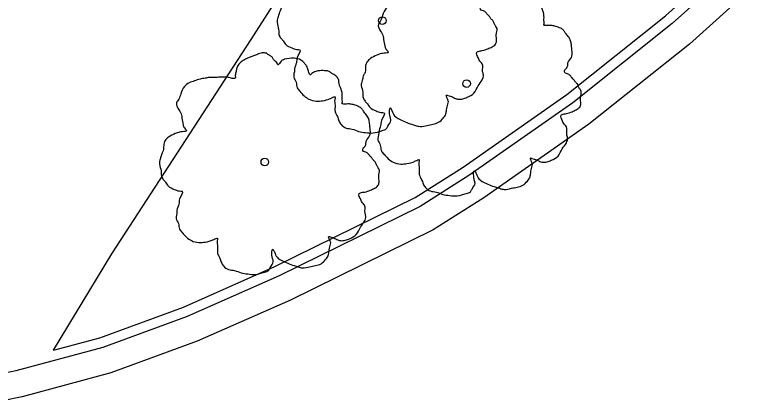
# Model space of a CAD drawing. Extents: x 2161152 to 2175754, y 602179 to 617749.
# Drawn here: x 2162182.34 to 2162219.5, y 604340.72 to 604359.99 of the extents above; entities that cross this region are included whole.
import ezdxf

# ---------------------------------------------------------------- set-up
doc = ezdxf.new("R2010")
doc.units = 0
for name, color, linetype in [('RD_EX_Conc_Curb', 7, 'Continuous'), ('RD_EX_Conc_Gutter', 7, 'Continuous'), ('RD_EX_Conc_Sidewalk', 7, 'Continuous'), ('RD_EX_VEG', 7, 'Continuous')]:
    doc.layers.add(name, color=color, linetype=linetype)

msp = doc.modelspace()

# ---------------------------------------------------------------- linework, layer by layer
at = {"layer": 'RD_EX_Conc_Curb'}
for points in [[(2162220.152, 604364.892), (2162217.564, 604362.042), (2162214.816, 604359.564), (2162209.911, 604355.654), (2162204.77, 604352.061), (2162202.357, 604350.533), (2162195.385, 604347.103), (2162190.845, 604345.094), (2162186.673, 604343.561), (2162182.381, 604342.402), (2162180.487, 604342.017)], [(2162184.242, 604343.422), (2162186.521, 604344.038), (2162190.658, 604345.558), (2162195.173, 604347.556), (2162202.112, 604350.97), (2162204.493, 604352.477), (2162209.612, 604356.055), (2162214.493, 604359.946), (2162217.21, 604362.397), (2162219.764, 604365.21)]]:
    msp.add_lwpolyline(points, dxfattribs=at)
at = {"layer": 'RD_EX_Conc_Gutter'}
msp.add_lwpolyline([(2162230.734, 604380.744), (2162231.841, 604380.024), (2162223.522, 604367.237), (2162221.174, 604364.054), (2162218.497, 604361.106), (2162215.671, 604358.557), (2162210.702, 604354.596), (2162205.502, 604350.961), (2162203.003, 604349.38), (2162195.944, 604345.906), (2162191.341, 604343.869), (2162187.074, 604342.302), (2162182.685, 604341.116), (2162180.734, 604340.72)], dxfattribs=at)
at = {"layer": 'RD_EX_Conc_Sidewalk'}
msp.add_lwpolyline([(2162184.242, 604343.422), (2162187.114, 604348.185), (2162193.999, 604358.778), (2162202.233, 604371.623), (2162207.363, 604379.424), (2162215.289, 604391.875), (2162222.165, 604387.473), (2162227.525, 604384.078), (2162232.46, 604380.96)], dxfattribs=at)
at = {"layer": 'RD_EX_VEG'}
for centre, radius in [((2162200.494, 604359.715), 0.188), ((2162200.484, 604359.701), 0.000075), ((2162204.655, 604356.604), 0.188), ((2162204.645, 604356.59), 0.000075), ((2162194.681, 604352.726), 0.188), ((2162194.672, 604352.712), 0.000075)]:
    msp.add_circle(centre, radius, dxfattribs=at)
for points in [[(2162200.592, 604365.09), (2162200.368, 604365.109), (2162200.124, 604365.034), (2162199.937, 604364.959), (2162199.768, 604364.903), (2162199.599, 604364.828), (2162199.374, 604364.697), (2162199.206, 604364.547), (2162199.112, 604364.359), (2162199.074, 604364.19), (2162199.037, 604363.984), (2162199.037, 604363.853), (2162198.943, 604363.834), (2162198.831, 604363.853), (2162198.643, 604363.909), (2162198.456, 604363.909), (2162198.268, 604363.909), (2162198.006, 604363.891), (2162197.744, 604363.891), (2162197.538, 604363.853), (2162197.294, 604363.816), (2162197.013, 604363.722), (2162196.75, 604363.628), (2162196.526, 604363.441), (2162196.338, 604363.085), (2162196.244, 604362.822), (2162196.132, 604362.635), (2162196.244, 604362.298), (2162196.376, 604362.035), (2162196.394, 604361.885), (2162196.451, 604361.567), (2162196.526, 604361.398), (2162196.619, 604361.248), (2162196.563, 604361.229), (2162196.282, 604361.192), (2162196.057, 604361.117), (2162195.738, 604360.948), (2162195.57, 604360.779), (2162195.495, 604360.536), (2162195.476, 604360.273), (2162195.401, 604360.124), (2162195.345, 604359.917), (2162195.326, 604359.861), (2162195.289, 604359.617), (2162195.364, 604359.28), (2162195.382, 604359.018), (2162195.476, 604358.849), (2162195.588, 604358.718), (2162195.72, 604358.53), (2162196.019, 604358.362), (2162196.263, 604358.287), (2162196.413, 604358.268), (2162196.282, 604357.893), (2162196.244, 604357.631), (2162196.151, 604357.331), (2162196.151, 604357.275), (2162196.113, 604356.919), (2162196.226, 604356.675), (2162196.282, 604356.394), (2162196.413, 604356.225), (2162196.619, 604356), (2162196.863, 604355.832), (2162197.238, 604355.738), (2162197.538, 604355.757), (2162197.969, 604355.888), (2162198.156, 604355.944), (2162198.137, 604355.813), (2162198.156, 604355.532), (2162198.156, 604355.213), (2162198.268, 604354.97), (2162198.343, 604354.763), (2162198.456, 604354.576), (2162198.7, 604354.407), (2162198.999, 604354.351), (2162199.318, 604354.239), (2162199.655, 604354.182), (2162200.03, 604354.164), (2162200.48, 604354.276), (2162200.686, 604354.37), (2162200.761, 604354.501), (2162200.911, 604354.782), (2162200.874, 604354.951), (2162200.892, 604355.401), (2162200.967, 604355.269), (2162201.099, 604355.007), (2162201.473, 604354.782), (2162201.773, 604354.651), (2162202.129, 604354.538), (2162202.354, 604354.482), (2162202.71, 604354.538), (2162202.991, 604354.595), (2162203.273, 604354.688), (2162203.497, 604354.895), (2162203.629, 604355.101), (2162203.666, 604355.307), (2162203.722, 604355.588), (2162203.76, 604355.719)], [(2162203.76, 604355.719), (2162203.704, 604355.85), (2162203.666, 604356.038), (2162203.722, 604356.019), (2162203.854, 604355.982), (2162204.06, 604355.888), (2162204.228, 604355.832), (2162204.472, 604355.85), (2162204.678, 604355.925), (2162205.016, 604356.132), (2162205.222, 604356.488), (2162205.428, 604356.787), (2162205.484, 604357.031), (2162205.447, 604357.2), (2162205.428, 604357.575), (2162205.278, 604357.762), (2162205.24, 604357.856), (2162205.165, 604358.156), (2162205.222, 604358.193), (2162205.428, 604358.231), (2162205.709, 604358.324), (2162205.915, 604358.418), (2162206.084, 604358.549), (2162206.14, 604358.718), (2162206.121, 604359.018), (2162206.159, 604359.318), (2162206.103, 604359.43), (2162206.028, 604359.542), (2162205.971, 604359.692), (2162205.859, 604359.805), (2162205.784, 604359.917), (2162205.709, 604359.992), (2162205.615, 604360.105), (2162205.484, 604360.198), (2162205.372, 604360.236), (2162205.334, 604360.348), (2162205.447, 604360.498), (2162205.484, 604360.573), (2162205.503, 604360.742), (2162205.672, 604361.004), (2162205.709, 604361.304), (2162205.672, 604361.623), (2162205.634, 604361.829), (2162205.522, 604362.035), (2162205.372, 604362.223), (2162205.278, 604362.354), (2162205.147, 604362.447), (2162204.903, 604362.541), (2162204.716, 604362.579), (2162204.453, 604362.579), (2162204.303, 604362.616), (2162204.322, 604362.654), (2162204.322, 604362.766), (2162204.322, 604362.972), (2162204.266, 604363.31), (2162204.153, 604363.684), (2162204.153, 604363.703), (2162204.078, 604363.891), (2162203.91, 604364.041), (2162203.779, 604364.115), (2162203.629, 604364.209), (2162203.441, 604364.228), (2162203.216, 604364.228), (2162203.01, 604364.19), (2162202.86, 604364.115), (2162202.729, 604364.022), (2162202.673, 604364.134), (2162202.598, 604364.359), (2162202.56, 604364.472), (2162202.448, 604364.603), (2162202.279, 604364.753), (2162201.942, 604364.846), (2162201.473, 604364.79), (2162201.248, 604364.64), (2162201.136, 604364.509), (2162201.099, 604364.603), (2162200.949, 604364.753), (2162200.874, 604364.884), (2162200.742, 604364.978), (2162200.63, 604365.053), (2162200.555, 604365.09)], [(2162204.754, 604361.979), (2162204.529, 604361.998), (2162204.285, 604361.923), (2162204.098, 604361.848), (2162203.929, 604361.792), (2162203.761, 604361.717), (2162203.536, 604361.586), (2162203.367, 604361.436), (2162203.273, 604361.248), (2162203.236, 604361.08), (2162203.198, 604360.873), (2162203.198, 604360.742), (2162203.105, 604360.723), (2162202.992, 604360.742), (2162202.805, 604360.798), (2162202.617, 604360.798), (2162202.43, 604360.798), (2162202.167, 604360.78), (2162201.905, 604360.78), (2162201.699, 604360.742), (2162201.455, 604360.705), (2162201.174, 604360.611), (2162200.912, 604360.517), (2162200.687, 604360.33), (2162200.499, 604359.974), (2162200.406, 604359.711), (2162200.293, 604359.524), (2162200.406, 604359.187), (2162200.537, 604358.924), (2162200.556, 604358.774), (2162200.612, 604358.456), (2162200.687, 604358.287), (2162200.781, 604358.137), (2162200.724, 604358.118), (2162200.443, 604358.081), (2162200.218, 604358.006), (2162199.9, 604357.837), (2162199.731, 604357.669), (2162199.656, 604357.425), (2162199.637, 604357.162), (2162199.562, 604357.013), (2162199.506, 604356.806), (2162199.487, 604356.75), (2162199.45, 604356.507), (2162199.525, 604356.169), (2162199.544, 604355.907), (2162199.637, 604355.738), (2162199.75, 604355.607), (2162199.881, 604355.42), (2162200.181, 604355.251), (2162200.424, 604355.176), (2162200.574, 604355.157), (2162200.443, 604354.782), (2162200.406, 604354.52), (2162200.312, 604354.22), (2162200.312, 604354.164), (2162200.275, 604353.808), (2162200.387, 604353.564), (2162200.443, 604353.283), (2162200.574, 604353.114), (2162200.781, 604352.889), (2162201.024, 604352.721), (2162201.399, 604352.627), (2162201.699, 604352.646), (2162202.13, 604352.777), (2162202.317, 604352.833), (2162202.299, 604352.702), (2162202.317, 604352.421), (2162202.317, 604352.102), (2162202.43, 604351.859), (2162202.505, 604351.652), (2162202.617, 604351.465), (2162202.861, 604351.296), (2162203.161, 604351.24), (2162203.479, 604351.128), (2162203.817, 604351.071), (2162204.192, 604351.053), (2162204.641, 604351.165), (2162204.848, 604351.259), (2162204.923, 604351.39), (2162205.072, 604351.671), (2162205.035, 604351.84), (2162205.054, 604352.29), (2162205.129, 604352.158), (2162205.26, 604351.896), (2162205.635, 604351.671), (2162205.935, 604351.54), (2162206.291, 604351.427), (2162206.516, 604351.371), (2162206.872, 604351.427), (2162207.153, 604351.484), (2162207.434, 604351.577), (2162207.659, 604351.784), (2162207.79, 604351.99), (2162207.828, 604352.196), (2162207.884, 604352.477), (2162207.921, 604352.608)], [(2162207.921, 604352.608), (2162207.865, 604352.739), (2162207.828, 604352.927), (2162207.884, 604352.908), (2162208.015, 604352.871), (2162208.221, 604352.777), (2162208.39, 604352.721), (2162208.633, 604352.739), (2162208.84, 604352.814), (2162209.177, 604353.021), (2162209.383, 604353.377), (2162209.589, 604353.677), (2162209.645, 604353.92), (2162209.608, 604354.089), (2162209.589, 604354.464), (2162209.439, 604354.651), (2162209.402, 604354.745), (2162209.327, 604355.045), (2162209.383, 604355.082), (2162209.589, 604355.12), (2162209.87, 604355.213), (2162210.077, 604355.307), (2162210.245, 604355.438), (2162210.301, 604355.607), (2162210.283, 604355.907), (2162210.32, 604356.207), (2162210.264, 604356.319), (2162210.189, 604356.432), (2162210.133, 604356.582), (2162210.02, 604356.694), (2162209.945, 604356.806), (2162209.87, 604356.881), (2162209.777, 604356.994), (2162209.645, 604357.088), (2162209.533, 604357.125), (2162209.496, 604357.237), (2162209.608, 604357.387), (2162209.645, 604357.462), (2162209.664, 604357.631), (2162209.833, 604357.893), (2162209.87, 604358.193), (2162209.833, 604358.512), (2162209.795, 604358.718), (2162209.683, 604358.924), (2162209.533, 604359.112), (2162209.439, 604359.243), (2162209.308, 604359.337), (2162209.064, 604359.43), (2162208.877, 604359.468), (2162208.615, 604359.468), (2162208.465, 604359.505), (2162208.483, 604359.543), (2162208.483, 604359.655), (2162208.483, 604359.861), (2162208.427, 604360.199), (2162208.315, 604360.574), (2162208.315, 604360.592), (2162208.24, 604360.78), (2162208.071, 604360.93), (2162207.94, 604361.005), (2162207.79, 604361.098), (2162207.603, 604361.117), (2162207.378, 604361.117), (2162207.172, 604361.08), (2162207.022, 604361.005), (2162206.89, 604360.911), (2162206.834, 604361.023), (2162206.759, 604361.248), (2162206.722, 604361.361), (2162206.609, 604361.492), (2162206.441, 604361.642), (2162206.103, 604361.735), (2162205.635, 604361.679), (2162205.41, 604361.529), (2162205.297, 604361.398), (2162205.26, 604361.492), (2162205.11, 604361.642), (2162205.035, 604361.773), (2162204.904, 604361.867), (2162204.791, 604361.942), (2162204.716, 604361.979)], [(2162194.78, 604358.102), (2162194.555, 604358.121), (2162194.311, 604358.046), (2162194.124, 604357.971), (2162193.955, 604357.914), (2162193.787, 604357.839), (2162193.562, 604357.708), (2162193.393, 604357.558), (2162193.299, 604357.371), (2162193.262, 604357.202), (2162193.224, 604356.996), (2162193.224, 604356.865), (2162193.131, 604356.846), (2162193.018, 604356.865), (2162192.831, 604356.921), (2162192.643, 604356.921), (2162192.456, 604356.921), (2162192.194, 604356.902), (2162191.931, 604356.902), (2162191.725, 604356.865), (2162191.481, 604356.827), (2162191.2, 604356.734), (2162190.938, 604356.64), (2162190.713, 604356.453), (2162190.526, 604356.096), (2162190.432, 604355.834), (2162190.319, 604355.647), (2162190.432, 604355.309), (2162190.563, 604355.047), (2162190.582, 604354.897), (2162190.638, 604354.578), (2162190.713, 604354.41), (2162190.807, 604354.26), (2162190.751, 604354.241), (2162190.469, 604354.204), (2162190.244, 604354.129), (2162189.926, 604353.96), (2162189.757, 604353.791), (2162189.682, 604353.548), (2162189.663, 604353.285), (2162189.589, 604353.135), (2162189.532, 604352.929), (2162189.514, 604352.873), (2162189.476, 604352.629), (2162189.551, 604352.292), (2162189.57, 604352.029), (2162189.663, 604351.861), (2162189.776, 604351.73), (2162189.907, 604351.542), (2162190.207, 604351.374), (2162190.451, 604351.299), (2162190.601, 604351.28), (2162190.469, 604350.905), (2162190.432, 604350.643), (2162190.338, 604350.343), (2162190.338, 604350.287), (2162190.301, 604349.93), (2162190.413, 604349.687), (2162190.469, 604349.406), (2162190.601, 604349.237), (2162190.807, 604349.012), (2162191.05, 604348.843), (2162191.425, 604348.75), (2162191.725, 604348.768), (2162192.156, 604348.9), (2162192.344, 604348.956), (2162192.325, 604348.825), (2162192.344, 604348.543), (2162192.344, 604348.225), (2162192.456, 604347.981), (2162192.531, 604347.775), (2162192.643, 604347.588), (2162192.887, 604347.419), (2162193.187, 604347.363), (2162193.506, 604347.25), (2162193.843, 604347.194), (2162194.218, 604347.175), (2162194.668, 604347.288), (2162194.874, 604347.382), (2162194.949, 604347.513), (2162195.099, 604347.794), (2162195.061, 604347.963), (2162195.08, 604348.412), (2162195.155, 604348.281), (2162195.286, 604348.019), (2162195.661, 604347.794), (2162195.961, 604347.663), (2162196.317, 604347.55), (2162196.542, 604347.494), (2162196.898, 604347.55), (2162197.179, 604347.606), (2162197.46, 604347.7), (2162197.685, 604347.906), (2162197.816, 604348.112), (2162197.854, 604348.319), (2162197.91, 604348.6), (2162197.947, 604348.731)], [(2162197.947, 604348.731), (2162197.891, 604348.862), (2162197.854, 604349.05), (2162197.91, 604349.031), (2162198.041, 604348.993), (2162198.247, 604348.9), (2162198.416, 604348.843), (2162198.66, 604348.862), (2162198.866, 604348.937), (2162199.203, 604349.143), (2162199.409, 604349.499), (2162199.615, 604349.799), (2162199.672, 604350.043), (2162199.634, 604350.212), (2162199.615, 604350.586), (2162199.465, 604350.774), (2162199.428, 604350.867), (2162199.353, 604351.167), (2162199.409, 604351.205), (2162199.615, 604351.242), (2162199.896, 604351.336), (2162200.103, 604351.43), (2162200.271, 604351.561), (2162200.328, 604351.73), (2162200.309, 604352.029), (2162200.346, 604352.329), (2162200.29, 604352.442), (2162200.215, 604352.554), (2162200.159, 604352.704), (2162200.046, 604352.817), (2162199.971, 604352.929), (2162199.896, 604353.004), (2162199.803, 604353.117), (2162199.672, 604353.21), (2162199.559, 604353.248), (2162199.522, 604353.36), (2162199.634, 604353.51), (2162199.672, 604353.585), (2162199.69, 604353.754), (2162199.859, 604354.016), (2162199.896, 604354.316), (2162199.859, 604354.635), (2162199.822, 604354.841), (2162199.709, 604355.047), (2162199.559, 604355.234), (2162199.465, 604355.366), (2162199.334, 604355.459), (2162199.091, 604355.553), (2162198.903, 604355.59), (2162198.641, 604355.59), (2162198.491, 604355.628), (2162198.51, 604355.665), (2162198.51, 604355.778), (2162198.51, 604355.984), (2162198.453, 604356.321), (2162198.341, 604356.696), (2162198.341, 604356.715), (2162198.266, 604356.902), (2162198.097, 604357.052), (2162197.966, 604357.127), (2162197.816, 604357.221), (2162197.629, 604357.24), (2162197.404, 604357.24), (2162197.198, 604357.202), (2162197.048, 604357.127), (2162196.917, 604357.034), (2162196.86, 604357.146), (2162196.785, 604357.371), (2162196.748, 604357.483), (2162196.635, 604357.615), (2162196.467, 604357.764), (2162196.129, 604357.858), (2162195.661, 604357.802), (2162195.436, 604357.652), (2162195.323, 604357.521), (2162195.286, 604357.615), (2162195.136, 604357.764), (2162195.061, 604357.896), (2162194.93, 604357.989), (2162194.817, 604358.064), (2162194.742, 604358.102)]]:
    msp.add_spline(points, degree=3, dxfattribs=at)

doc.saveas('drawing.dxf')
